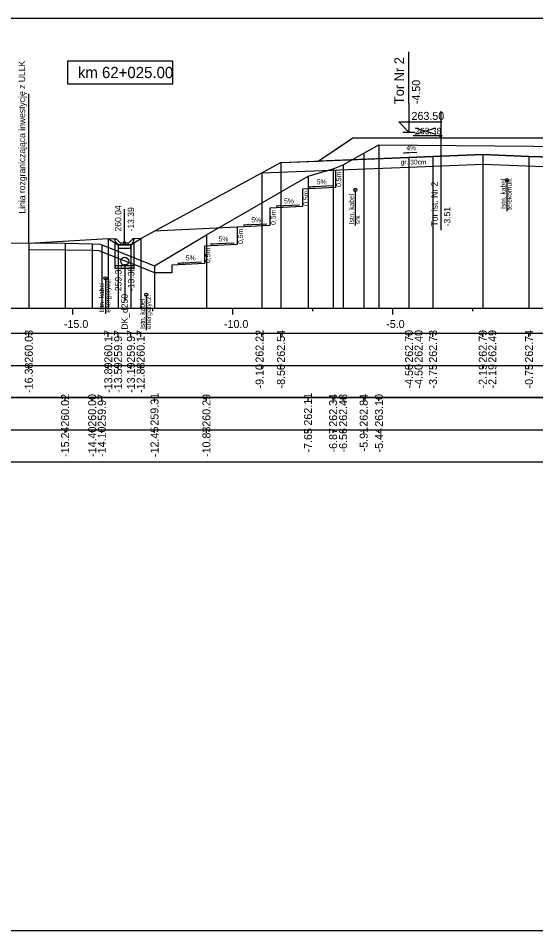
# Model space of a CAD drawing. Extents: x 6516023 to 6560129, y 5513077 to 5529206.
# Drawn here: x 6519766.01 to 6519782.18, y 5514518.16 to 5514546.66 of the extents above; entities that cross this region are included whole.
import ezdxf

# ---------------------------------------------------------------- set-up
doc = ezdxf.new("R2010")
doc.units = 0
for name, color, linetype in [('IR_default', 7, 'Continuous'), ('TOR_PRZEK_P-kable', 7, 'Continuous'), ('TOR_PRZEK_P-komponent', 7, 'Continuous'), ('TOR_PRZEK_P-odwodnienie', 7, 'Continuous'), ('TOR_PRZEK_P-opisy', 7, 'Continuous'), ('TOR_PRZEK_P-schodkowanie+wymiana', 7, 'Continuous'), ('TOR_PRZEK_P-tabelka istniejace', 7, 'Continuous'), ('TOR_PRZEK_P-tabelka projektowane', 7, 'Continuous'), ('TOR_PRZEK_P-teren istniejacy', 7, 'Continuous'), ('TOR_PRZEK_P-tory istniejace', 7, 'Continuous'), ('TOR_PRZEK_P-tory projektowane', 7, 'Continuous'), ('TOR_PRZEK_P-uklad odniesienia', 7, 'Continuous'), ('TOR_PRZEK_P-warstwa ochronna I', 7, 'Continuous'), ('TOR_PRZEK_P-warstwa ochronna II', 7, 'Continuous'), ('TOR_PS_T-granica PKP-projektowana', 7, 'Continuous'), ('TOR_PS_T-skarpy projektowane', 7, 'Continuous'), ('TOR_RAMKI-ramka+tabelka 1', 7, 'Continuous')]:
    doc.layers.add(name, color=color, linetype=linetype)

msp = doc.modelspace()

# ---------------------------------------------------------------- linework, layer by layer
at = {"layer": 'IR_default'}
msp.add_lwpolyline([(6519766.334, 5514539.634), (6519768.818, 5514539.776), (6519769.125, 5514539.576), (6519769.525, 5514539.576), (6519769.831, 5514539.776), (6519774.213, 5514542.148), (6519774.509, 5514542.16), (6519775.373, 5514542.194), (6519776.185, 5514542.736), (6519776.463, 5514542.921), (6519779.069, 5514542.921), (6519779.963, 5514542.921), (6519780.708, 5514542.921), (6519780.963, 5514542.921), (6519783.569, 5514542.921)], dxfattribs=at)
at = {"layer": 'TOR_PRZEK_P-kable'}
for p, q in [((6519781.276, 5514541.6), (6519781.276, 5514540.627)), ((6519776.537, 5514541.296), (6519776.537, 5514540.187)), ((6519768.733, 5514538.534), (6519768.733, 5514537.424)), ((6519770.007, 5514538.022), (6519770.007, 5514536.913))]:
    msp.add_line(p, q, dxfattribs=at)
for centre in [(6519781.276, 5514541.6), (6519776.537, 5514541.296), (6519768.733, 5514538.534), (6519770.007, 5514538.022)]:
    msp.add_circle(centre, 0.05, dxfattribs=at)
at = {"layer": 'TOR_PRZEK_P-komponent'}
msp.add_lwpolyline([(6519776.463, 5514542.921), (6519779.963, 5514542.921), (6519780.963, 5514542.921), (6519784.463, 5514542.921), (6519786.763, 5514542.921), (6519790.263, 5514542.921), (6519791.513, 5514542.921), (6519795.013, 5514542.921), (6519796.098, 5514542.198), (6519793.263, 5514542.311), (6519792.513, 5514542.341), (6519791.642, 5514542.376), (6519790.517, 5514542.338), (6519789.873, 5514542.316), (6519788.513, 5514542.261), (6519785.91, 5514542.157), (6519785.309, 5514542.209), (6519782.713, 5514542.313), (6519781.963, 5514542.343), (6519780.518, 5514542.4), (6519778.963, 5514542.338), (6519778.213, 5514542.308), (6519775.373, 5514542.194), (6519775.373, 5514542.194)], close=True, dxfattribs=at)
at = {"layer": 'TOR_PRZEK_P-odwodnienie'}
for p, q in [((6519769.325, 5514539.646), (6519769.325, 5514540.69)), ((6519769.017, 5514539.741), (6519769.065, 5514539.765)), ((6519769.185, 5514539.646), (6519769.065, 5514539.765)), ((6519769.465, 5514539.646), (6519769.585, 5514539.765)), ((6519769.585, 5514539.765), (6519769.632, 5514539.741)), ((6519769.036, 5514538.84), (6519769.034, 5514539.635)), ((6519769.135, 5514539.576), (6519769.515, 5514539.576)), ((6519769.185, 5514539.646), (6519769.465, 5514539.646)), ((6519769.626, 5514538.84), (6519769.628, 5514539.644)), ((6519769.626, 5514538.919), (6519769.036, 5514538.919)), ((6519769.626, 5514538.839), (6519769.036, 5514538.839)), ((6519769.331, 5514538.939), (6519769.331, 5514537.835))]:
    msp.add_line(p, q, dxfattribs=at)
for points in [[(6519768.818, 5514539.776), (6519769.065, 5514539.765)], [(6519769.065, 5514539.646), (6519769.017, 5514539.741)], [(6519769.831, 5514539.776), (6519769.585, 5514539.765)], [(6519769.585, 5514539.646), (6519769.632, 5514539.741)], [(6519769.135, 5514539.576), (6519769.065, 5514539.646)], [(6519769.525, 5514539.576), (6519769.125, 5514539.576), (6519769.125, 5514539.476), (6519769.525, 5514539.476), (6519769.525, 5514539.576)], [(6519769.515, 5514539.576), (6519769.585, 5514539.646)]]:
    msp.add_lwpolyline(points, dxfattribs=at)
for centre, radius in [((6519769.325, 5514539.646), 0.035), ((6519769.331, 5514539.064), 0.125), ((6519769.331, 5514538.939), 0.03)]:
    msp.add_circle(centre, radius, dxfattribs=at)
at = {"layer": 'TOR_PRZEK_P-opisy'}
msp.add_lwpolyline([(6519778.457, 5514542.466), (6519778.039, 5514542.447), (6519778.206, 5514542.475)], dxfattribs=at)
at = {"layer": 'TOR_PRZEK_P-schodkowanie+wymiana'}
for p, q in [((6519775.914, 5514541.916), (6519775.914, 5514541.373)), ((6519775.914, 5514541.373), (6519774.891, 5514541.322)), ((6519774.891, 5514541.322), (6519774.891, 5514540.779)), ((6519774.891, 5514540.779), (6519773.868, 5514540.728)), ((6519773.868, 5514540.728), (6519773.868, 5514540.185)), ((6519772.845, 5514540.134), (6519770.252, 5514540.004)), ((6519773.868, 5514540.185), (6519772.845, 5514540.134)), ((6519772.845, 5514540.134), (6519772.845, 5514539.591)), ((6519772.845, 5514539.591), (6519771.822, 5514539.539)), ((6519771.822, 5514539.539), (6519771.822, 5514538.996)), ((6519771.822, 5514538.996), (6519770.8, 5514538.945)), ((6519770.8, 5514538.945), (6519770.8, 5514538.706))]:
    msp.add_line(p, q, dxfattribs=at)
for points in [[(6519766.334, 5514539.434), (6519767.466, 5514539.428), (6519768.31, 5514539.41), (6519768.522, 5514539.403), (6519768.54, 5514539.396), (6519769.626, 5514538.96)], [(6519770.8, 5514538.706), (6519770.263, 5514538.701), (6519769.626, 5514538.96)]]:
    msp.add_lwpolyline(points, dxfattribs=at)
at = {"layer": 'TOR_PRZEK_P-tabelka istniejace'}
for p, q in [((6519767.469, 5514534.706), (6519767.469, 5514534.806)), ((6519768.315, 5514534.706), (6519768.315, 5514534.806)), ((6519768.615, 5514534.706), (6519768.615, 5514534.806)), ((6519770.263, 5514534.706), (6519770.263, 5514534.806)), ((6519771.885, 5514534.706), (6519771.885, 5514534.806)), ((6519775.059, 5514534.706), (6519775.059, 5514534.806)), ((6519775.843, 5514534.706), (6519775.843, 5514534.806)), ((6519776.154, 5514534.706), (6519776.154, 5514534.806)), ((6519776.799, 5514534.706), (6519776.799, 5514534.806)), ((6519777.277, 5514534.706), (6519777.277, 5514534.806)), ((6519731.663, 5514533.806), (6519825.463, 5514533.806)), ((6519767.469, 5514533.706), (6519767.469, 5514533.806)), ((6519768.315, 5514533.706), (6519768.315, 5514533.806)), ((6519768.615, 5514533.706), (6519768.615, 5514533.806)), ((6519770.263, 5514533.706), (6519770.263, 5514533.806)), ((6519771.885, 5514533.706), (6519771.885, 5514533.806)), ((6519775.059, 5514533.706), (6519775.059, 5514533.806)), ((6519775.843, 5514533.706), (6519775.843, 5514533.806)), ((6519776.154, 5514533.706), (6519776.154, 5514533.806)), ((6519776.799, 5514533.706), (6519776.799, 5514533.806)), ((6519777.277, 5514533.706), (6519777.277, 5514533.806))]:
    msp.add_line(p, q, dxfattribs=at)
for points in [[(6519777.277, 5514542.705), (6519777.277, 5514537.806), (6519777.277, 5514537.676), (6519777.277, 5514537.606)], [(6519776.799, 5514542.443), (6519776.799, 5514537.806), (6519776.799, 5514537.676), (6519776.799, 5514537.606)], [(6519776.154, 5514542.082), (6519776.154, 5514537.806), (6519776.154, 5514537.676), (6519776.154, 5514537.606)], [(6519775.059, 5514541.719), (6519775.059, 5514537.806), (6519775.059, 5514537.676), (6519775.059, 5514537.606)], [(6519775.843, 5514541.948), (6519775.843, 5514537.806), (6519775.843, 5514537.676), (6519775.843, 5514537.606)], [(6519771.885, 5514539.893), (6519771.885, 5514537.806), (6519771.885, 5514537.676), (6519771.885, 5514537.606)], [(6519767.469, 5514539.628), (6519767.469, 5514537.806), (6519767.469, 5514537.676), (6519767.469, 5514537.606)], [(6519768.315, 5514539.61), (6519768.315, 5514537.806), (6519768.315, 5514537.676), (6519768.315, 5514537.606)], [(6519768.615, 5514539.581), (6519768.615, 5514537.806), (6519768.615, 5514537.676), (6519768.615, 5514537.606)], [(6519770.263, 5514538.919), (6519770.263, 5514537.806), (6519770.263, 5514537.676), (6519770.263, 5514537.606)]]:
    msp.add_lwpolyline(points, dxfattribs=at)
msp.add_lwpolyline([(6519731.663, 5514534.806), (6519731.663, 5514532.806), (6519825.463, 5514532.806), (6519825.463, 5514534.806)], close=True, dxfattribs=at)
at = {"layer": 'TOR_PRZEK_P-tabelka projektowane'}
for p, q in [((6519766.334, 5514536.706), (6519766.334, 5514536.806)), ((6519768.818, 5514536.706), (6519768.818, 5514536.806)), ((6519769.125, 5514536.706), (6519769.125, 5514536.806)), ((6519769.525, 5514536.706), (6519769.525, 5514536.806)), ((6519769.831, 5514536.706), (6519769.831, 5514536.806)), ((6519773.615, 5514536.706), (6519773.615, 5514536.806)), ((6519774.213, 5514536.706), (6519774.213, 5514536.806)), ((6519778.213, 5514536.706), (6519778.213, 5514536.806)), ((6519778.213, 5514536.706), (6519778.213, 5514536.806)), ((6519778.963, 5514536.706), (6519778.963, 5514536.806)), ((6519780.518, 5514536.706), (6519780.518, 5514536.806)), ((6519780.518, 5514536.706), (6519780.518, 5514536.806)), ((6519781.963, 5514536.706), (6519781.963, 5514536.806)), ((6519731.663, 5514535.806), (6519825.463, 5514535.806)), ((6519766.334, 5514535.706), (6519766.334, 5514535.806)), ((6519768.818, 5514535.706), (6519768.818, 5514535.806)), ((6519769.125, 5514535.706), (6519769.125, 5514535.806)), ((6519769.525, 5514535.706), (6519769.525, 5514535.806)), ((6519769.831, 5514535.706), (6519769.831, 5514535.806)), ((6519773.615, 5514535.706), (6519773.615, 5514535.806)), ((6519774.213, 5514535.706), (6519774.213, 5514535.806)), ((6519778.213, 5514535.706), (6519778.213, 5514535.806)), ((6519778.213, 5514535.706), (6519778.213, 5514535.806)), ((6519778.963, 5514535.706), (6519778.963, 5514535.806)), ((6519780.518, 5514535.706), (6519780.518, 5514535.806)), ((6519780.518, 5514535.706), (6519780.518, 5514535.806)), ((6519781.963, 5514535.706), (6519781.963, 5514535.806))]:
    msp.add_line(p, q, dxfattribs=at)
for points in [[(6519778.213, 5514542.308), (6519778.213, 5514537.806), (6519778.213, 5514537.676), (6519778.213, 5514537.606)], [(6519778.963, 5514542.338), (6519778.963, 5514537.806), (6519778.963, 5514537.676), (6519778.963, 5514537.606)], [(6519780.518, 5514542.4), (6519780.518, 5514537.806), (6519780.518, 5514537.676), (6519780.518, 5514537.606)], [(6519781.963, 5514542.343), (6519781.963, 5514537.806), (6519781.963, 5514537.676), (6519781.963, 5514537.606)], [(6519774.213, 5514542.148), (6519774.213, 5514537.806), (6519774.213, 5514537.676), (6519774.213, 5514537.606)], [(6519778.213, 5514542.008), (6519778.213, 5514537.806), (6519778.213, 5514537.676), (6519778.213, 5514537.606)], [(6519780.518, 5514542.1), (6519780.518, 5514537.806), (6519780.518, 5514537.676), (6519780.518, 5514537.606)], [(6519773.615, 5514541.824), (6519773.615, 5514537.806), (6519773.615, 5514537.676), (6519773.615, 5514537.606)], [(6519768.818, 5514539.776), (6519768.818, 5514537.806), (6519768.818, 5514537.676), (6519768.818, 5514537.606)], [(6519769.831, 5514539.776), (6519769.831, 5514537.806), (6519769.831, 5514537.676), (6519769.831, 5514537.606)], [(6519766.334, 5514539.634), (6519766.334, 5514537.806), (6519766.334, 5514537.676), (6519766.334, 5514537.606)], [(6519769.125, 5514539.576), (6519769.125, 5514537.806), (6519769.125, 5514537.676), (6519769.125, 5514537.606)], [(6519769.525, 5514539.576), (6519769.525, 5514537.806), (6519769.525, 5514537.676), (6519769.525, 5514537.606)]]:
    msp.add_lwpolyline(points, dxfattribs=at)
msp.add_lwpolyline([(6519731.663, 5514536.806), (6519731.663, 5514534.806), (6519825.463, 5514534.806), (6519825.463, 5514536.806)], close=True, dxfattribs=at)
at = {"layer": 'TOR_PRZEK_P-teren istniejacy'}
msp.add_lwpolyline([(6519764.421, 5514539.645), (6519767.469, 5514539.628), (6519768.315, 5514539.61), (6519768.565, 5514539.601), (6519768.615, 5514539.581), (6519770.263, 5514538.919), (6519771.885, 5514539.893), (6519775.059, 5514541.719), (6519775.843, 5514541.948), (6519776.154, 5514542.082), (6519776.799, 5514542.443), (6519777.277, 5514542.705), (6519788.144, 5514542.612), (6519791.824, 5514542.581), (6519795.418, 5514542.521), (6519796.201, 5514542.3), (6519796.517, 5514542.166), (6519797.038, 5514541.986), (6519797.44, 5514541.902), (6519801.95, 5514539.466)], dxfattribs=at)
at = {"layer": 'TOR_PRZEK_P-tory istniejace'}
for p, q in [((6519779.205, 5514543.759), (6519779.205, 5514540.039)), ((6519778.406, 5514543.031), (6519779.058, 5514543.234)), ((6519778.406, 5514543.234), (6519779.058, 5514543.031)), ((6519779.206, 5514542.984), (6519778.34, 5514542.984))]:
    msp.add_line(p, q, dxfattribs=at)
msp.add_circle((6519779.206, 5514542.984), 0.035, dxfattribs=at)
at = {"layer": 'TOR_PRZEK_P-tory projektowane'}
for p, q in [((6519778.213, 5514543.979), (6519778.213, 5514545.611)), ((6519778.213, 5514543.979), (6519778.213, 5514543.101)), ((6519778.213, 5514543.101), (6519777.894, 5514543.421)), ((6519777.894, 5514543.421), (6519779.238, 5514543.421)), ((6519778.021, 5514543.101), (6519778.405, 5514543.101))]:
    msp.add_line(p, q, dxfattribs=at)
at = {"layer": 'TOR_PRZEK_P-uklad odniesienia'}
for p, q in [((6519735.463, 5514537.606), (6519825.463, 5514537.606)), ((6519767.713, 5514537.406), (6519767.713, 5514537.606)), ((6519770.213, 5514537.506), (6519770.213, 5514537.606)), ((6519772.713, 5514537.406), (6519772.713, 5514537.606)), ((6519775.213, 5514537.506), (6519775.213, 5514537.606)), ((6519777.713, 5514537.406), (6519777.713, 5514537.606)), ((6519780.213, 5514537.506), (6519780.213, 5514537.606))]:
    msp.add_line(p, q, dxfattribs=at)
msp.add_lwpolyline([(6519770.84, 5514545.312), (6519767.54, 5514545.312), (6519767.54, 5514544.612), (6519770.84, 5514544.612)], close=True, dxfattribs=at)
at = {"layer": 'TOR_PRZEK_P-warstwa ochronna I'}
msp.add_lwpolyline([(6519773.615, 5514541.824), (6519778.213, 5514542.008), (6519780.518, 5514542.1), (6519782.713, 5514542.013), (6519785.31, 5514541.938)], dxfattribs=at)
at = {"layer": 'TOR_PRZEK_P-warstwa ochronna II'}
msp.add_lwpolyline([(6519766.334, 5514539.634), (6519768.818, 5514539.776), (6519769.125, 5514539.576), (6519769.525, 5514539.576), (6519769.831, 5514539.776), (6519774.213, 5514542.148), (6519778.213, 5514542.308), (6519778.963, 5514542.338), (6519780.518, 5514542.4), (6519781.963, 5514542.343), (6519782.713, 5514542.313), (6519785.309, 5514542.209), (6519785.91, 5514542.157), (6519788.513, 5514542.261), (6519789.873, 5514542.316), (6519790.623, 5514542.341), (6519791.642, 5514542.376), (6519792.513, 5514542.341), (6519793.263, 5514542.311), (6519797.263, 5514542.151), (6519800.508, 5514539.988)], dxfattribs=at)
at = {"layer": 'TOR_PS_T-granica PKP-projektowana'}
msp.add_line((6519766.334, 5514539.634), (6519766.334, 5514544.292), dxfattribs=at)
at = {"layer": 'TOR_PS_T-skarpy projektowane'}
for points in [[(6519775.821, 5514541.418), (6519775.085, 5514541.378), (6519775.258, 5514541.409)], [(6519774.798, 5514540.823), (6519774.063, 5514540.784), (6519774.235, 5514540.815)], [(6519773.775, 5514540.229), (6519773.04, 5514540.19), (6519773.212, 5514540.22)], [(6519772.752, 5514539.635), (6519772.017, 5514539.595), (6519772.19, 5514539.626)], [(6519771.729, 5514539.041), (6519770.994, 5514539.001), (6519771.167, 5514539.032)]]:
    msp.add_lwpolyline(points, dxfattribs=at)
at = {"layer": 'TOR_RAMKI-ramka+tabelka 1'}
msp.add_lwpolyline([(6519632.013, 5514546.656), (6519879.513, 5514546.656), (6519879.513, 5514518.156), (6519632.013, 5514518.156)], close=True, dxfattribs=at)

# ---------------------------------------------------------------- texts
at = {"layer": 'TOR_PRZEK_P-kable'}
for s, height, p in [('Istn. kabel', 0.14999, (6519781.231, 5514540.703)), ('telekomun.', 0.15, (6519781.426, 5514540.675)), ('Istn. kabel', 0.14999, (6519776.492, 5514540.223)), ('srk', 0.15, (6519776.686, 5514540.223)), ('Istn. kabel', 0.14999, (6519768.688, 5514537.46)), ('energetycz.', 0.14999, (6519768.882, 5514537.46)), ('energetycz.', 0.14999, (6519770.155, 5514536.949)), ('Istn. kabel', 0.14999, (6519769.961, 5514536.949))]:
    msp.add_text(s, height=height, rotation=90.0511, dxfattribs=at).set_placement(p)
at = {"layer": 'TOR_PRZEK_P-odwodnienie'}
for s, p in [('260.04', (6519769.225, 5514539.996)), ('-13.39', (6519769.625, 5514539.996)), ('259.33', (6519769.231, 5514538.133)), ('-13.38', (6519769.631, 5514538.133)), ('DK_d250', (6519769.429, 5514536.93))]:
    msp.add_text(s, height=0.2, rotation=90, dxfattribs=at).set_placement(p)
at = {"layer": 'TOR_PRZEK_P-opisy'}
msp.add_text('4%', height=0.15, rotation=0.1515, dxfattribs=at).set_placement((6519778.133, 5514542.531))
at = {"layer": 'TOR_PRZEK_P-schodkowanie+wymiana'}
for p in [(6519776.096, 5514541.389), (6519775.073, 5514540.795), (6519774.05, 5514540.201), (6519773.027, 5514539.606), (6519772.005, 5514539.012)]:
    msp.add_text('0,5m', height=0.1545, rotation=90, dxfattribs=at).set_placement(p)
at = {"layer": 'TOR_PRZEK_P-tabelka istniejace'}
for s, p in [('260.02', (6519767.594, 5514533.9)), ('260.00', (6519768.44, 5514533.898)), ('259.97', (6519768.74, 5514533.898)), ('259.31', (6519770.388, 5514533.933)), ('260.29', (6519772.01, 5514533.898)), ('262.11', (6519775.184, 5514533.933)), ('262.34', (6519775.968, 5514533.899)), ('262.48', (6519776.279, 5514533.898)), ('262.84', (6519776.924, 5514533.899)), ('263.10', (6519777.402, 5514533.898)), ('-15.24', (6519767.594, 5514532.955)), ('-14.40', (6519768.44, 5514532.955)), ('-14.10', (6519768.74, 5514532.955)), ('-12.45', (6519770.388, 5514532.953)), ('-10.83', (6519772.01, 5514532.954)), ('-7.65', (6519775.184, 5514533.093)), ('-6.87', (6519775.968, 5514533.094)), ('-6.56', (6519776.279, 5514533.094)), ('-5.91', (6519776.924, 5514533.129)), ('-5.44', (6519777.402, 5514533.095))]:
    msp.add_text(s, height=0.25, rotation=90, dxfattribs=at).set_placement(p)
at = {"layer": 'TOR_PRZEK_P-tabelka projektowane'}
for s, p in [('260.03', (6519766.459, 5514535.898)), ('260.17', (6519768.943, 5514535.898)), ('259.97', (6519769.25, 5514535.898)), ('259.97', (6519769.65, 5514535.898)), ('260.17', (6519769.956, 5514535.898)), ('262.22', (6519773.669, 5514535.9)), ('262.54', (6519774.338, 5514535.899)), ('262.70', (6519778.338, 5514535.898)), ('262.40', (6519778.638, 5514535.898)), ('262.73', (6519779.088, 5514535.898)), ('262.79', (6519780.643, 5514535.898)), ('262.49', (6519780.943, 5514535.898)), ('262.74', (6519782.088, 5514535.899)), ('-16.38', (6519766.459, 5514534.954)), ('-13.89', (6519768.943, 5514534.955)), ('-13.59', (6519769.25, 5514534.955)), ('-13.19', (6519769.65, 5514534.955)), ('-12.88', (6519769.956, 5514534.954)), ('-9.10', (6519773.669, 5514535.094)), ('-8.50', (6519774.338, 5514535.094)), ('-4.50', (6519778.338, 5514535.094)), ('-4.50', (6519778.638, 5514535.094)), ('-3.75', (6519779.088, 5514535.093)), ('-2.19', (6519780.643, 5514535.094)), ('-2.19', (6519780.943, 5514535.094)), ('-0.75', (6519782.088, 5514535.093))]:
    msp.add_text(s, height=0.25, rotation=90, dxfattribs=at).set_placement(p)
at = {"layer": 'TOR_PRZEK_P-tory istniejace'}
msp.add_text('263.38', height=0.2, dxfattribs=at).set_placement((6519778.406, 5514543.034))
for s, rotation, p in [('Tor ist. Nr 2', 90.0511, (6519779.112, 5514540.154)), ('-3.51', 90, (6519779.506, 5514540.154))]:
    msp.add_text(s, height=0.2, rotation=rotation, dxfattribs=at).set_placement(p)
at = {"layer": 'TOR_PRZEK_P-tory projektowane'}
for s, height, p in [('Tor Nr 2', 0.3, (6519778.058, 5514543.973)), ('-4.50', 0.25, (6519778.563, 5514543.971))]:
    msp.add_text(s, height=height, rotation=90, dxfattribs=at).set_placement(p)
msp.add_text('263.50', height=0.25, dxfattribs=at).set_placement((6519778.293, 5514543.481))
at = {"layer": 'TOR_PRZEK_P-uklad odniesienia'}
for s, height, p in [('km 62+025.00', 0.35, (6519767.868, 5514544.787)), ('-15.0', 0.25, (6519767.432, 5514536.981)), ('-10.0', 0.25, (6519772.432, 5514536.981)), ('-5.0', 0.25, (6519777.502, 5514536.981))]:
    msp.add_text(s, height=height, dxfattribs=at).set_placement(p)
at = {"layer": 'TOR_PRZEK_P-warstwa ochronna I'}
msp.add_text('gr. 30cm', height=0.15, dxfattribs=at).set_placement((6519777.954, 5514542.089))
at = {"layer": 'TOR_PS_T-granica PKP-projektowana'}
msp.add_text('Linia rozgraniczająca inwestycję z ULLK', height=0.2, rotation=90.0511, dxfattribs=at).set_placement((6519766.224, 5514540.556))
at = {"layer": 'TOR_PS_T-skarpy projektowane'}
for p in [(6519775.332, 5514541.469), (6519774.309, 5514540.875), (6519773.287, 5514540.281), (6519772.264, 5514539.687), (6519771.241, 5514539.092)]:
    msp.add_text('5%', height=0.1545, dxfattribs=at).set_placement(p)

doc.saveas('drawing.dxf')
